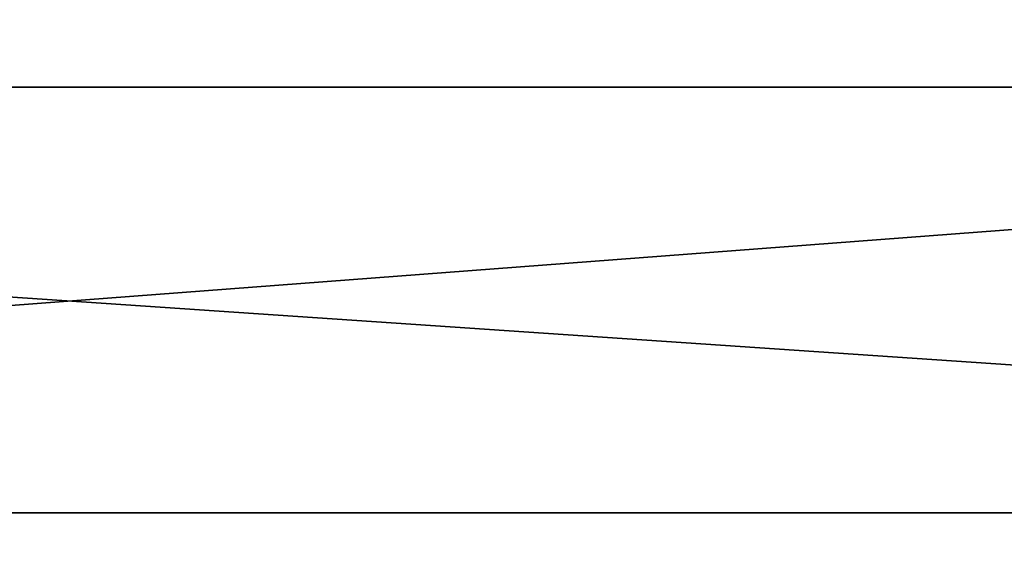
# Model space of a CAD drawing. Header units: millimetres. Extents: x -522 to 188, y -54 to 63.
# Tile 543 of 656: x -3.9875 to -3.8728, y -36.7387 to -36.6774. Entities that reach past the tile are written whole.
import ezdxf

# ---------------------------------------------------------------- set-up
doc = ezdxf.new("R2010")
doc.units = ezdxf.units.MM
doc.header["$LTSCALE"] = 65.185185
for name, color, linetype in [('1', 7, 'CONTINUOUS'), ('2', 7, 'CONTINUOUS'), ('8', 7, 'CONTINUOUS'), ('9', 7, 'CONTINUOUS')]:
    doc.layers.add(name, color=color, linetype=linetype)

msp = doc.modelspace()

# ---------------------------------------------------------------- linework, layer by layer
at = {"layer": '1', "color": 7, "linetype": 'CONTINUOUS'}
for points in [[(-4.17878, -36.8, -12.31007), (-3.36465, 23, -12.55704), (-3.36471, -36.8, -12.55702), (-4.17878, -36.8, -12.31007)], [(-4.17871, 23, -12.31009), (-3.36465, 23, -12.55704), (-4.17878, -36.8, -12.31007), (-4.17871, 23, -12.31009)]]:
    msp.add_3dface(points, dxfattribs=at)
at = {"layer": '2', "color": 7, "linetype": 'CONTINUOUS'}
for points in [[(-3.36471, -36.8, 12.55702), (-4.17871, 23, 12.31009), (-4.17878, -36.8, 12.31007), (-3.36471, -36.8, 12.55702)], [(-3.36465, 23, 12.55704), (-4.17871, 23, 12.31009), (-3.36471, -36.8, 12.55702), (-3.36465, 23, 12.55704)]]:
    msp.add_3dface(points, dxfattribs=at)
at = {"layer": '8', "color": 3, "linetype": 'CONTINUOUS'}
for points in [[(-3.68642, -36.62271, -10.85983), (-4.34921, -36.68529, -10.49993), (-4.38879, -36.62271, -10.59548), (-3.68642, -36.62271, -10.85983)], [(-3.65317, -36.68529, -10.7619), (-4.34921, -36.68529, -10.49993), (-3.68642, -36.62271, -10.85983), (-3.65317, -36.68529, -10.7619)], [(-3.65317, -36.68529, -10.7619), (-4.30704, -36.73493, -10.39811), (-4.34921, -36.68529, -10.49993), (-3.65317, -36.68529, -10.7619)], [(-3.61775, -36.73493, -10.65754), (-4.30704, -36.73493, -10.39811), (-3.65317, -36.68529, -10.7619), (-3.61775, -36.73493, -10.65754)], [(-3.61775, -36.73493, -10.65754), (-4.26288, -36.77091, -10.29149), (-4.30704, -36.73493, -10.39811), (-3.61775, -36.73493, -10.65754)], [(-3.58065, -36.77091, -10.54826), (-4.26288, -36.77091, -10.29149), (-3.61775, -36.73493, -10.65754), (-3.58065, -36.77091, -10.54826)]]:
    msp.add_3dface(points, dxfattribs=at)
at = {"layer": '9', "color": 3, "linetype": 'CONTINUOUS'}
for points in [[(-4.34921, -36.68529, 10.49993), (-3.65317, -36.68529, 10.7619), (-4.38879, -36.62271, 10.59548), (-4.34921, -36.68529, 10.49993)], [(-4.38879, -36.62271, 10.59548), (-3.65317, -36.68529, 10.7619), (-3.68642, -36.62271, 10.85983), (-4.38879, -36.62271, 10.59548)], [(-4.30704, -36.73493, 10.39811), (-3.61775, -36.73493, 10.65754), (-4.34921, -36.68529, 10.49993), (-4.30704, -36.73493, 10.39811)], [(-4.34921, -36.68529, 10.49993), (-3.61775, -36.73493, 10.65754), (-3.65317, -36.68529, 10.7619), (-4.34921, -36.68529, 10.49993)], [(-4.26288, -36.77091, 10.29149), (-3.58065, -36.77091, 10.54826), (-4.30704, -36.73493, 10.39811), (-4.26288, -36.77091, 10.29149)], [(-4.30704, -36.73493, 10.39811), (-3.58065, -36.77091, 10.54826), (-3.61775, -36.73493, 10.65754), (-4.30704, -36.73493, 10.39811)]]:
    msp.add_3dface(points, dxfattribs=at)

doc.saveas('drawing.dxf')
